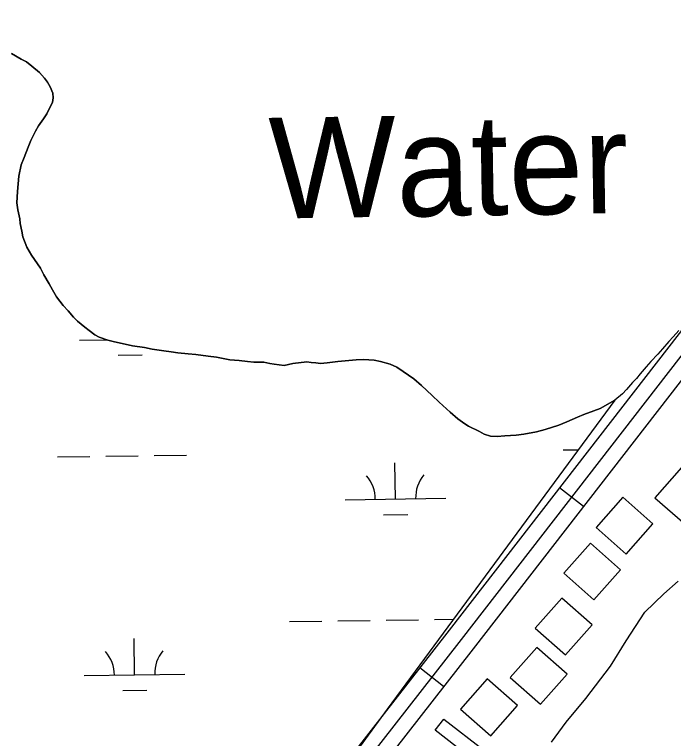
# Model space of a CAD drawing. Extents: x 3767014 to 3805179, y 361544 to 387384.
# Drawn here: x 3787052 to 3787706, y 372499 to 373218 of the extents above; entities that cross this region are included whole.
import ezdxf

# ---------------------------------------------------------------- set-up
doc = ezdxf.new("R2010")
doc.units = 0
for name, color, linetype in [('V-BLDG-OTLN', 7, 'Continuous'), ('V-GRID-MAJR', 7, 'Continuous'), ('V-RIVR-EDGE', 7, 'Continuous'), ('V-RIVR-IDEN', 7, 'Continuous'), ('V-ROAD-CNTR', 7, 'Continuous'), ('V-TOPO-SHOR', 7, 'Continuous'), ('V-WETL-SWMP', 7, 'Continuous')]:
    doc.layers.add(name, color=color, linetype=linetype)

msp = doc.modelspace()

# ---------------------------------------------------------------- linework, layer by layer
at = {"layer": 'V-BLDG-OTLN'}
for points in [[(3787717.805, 372711.633), (3787744.256, 372741.636), (3787714.253, 372768.089), (3787687.8, 372738.085)], [(3787659.378, 372682.127), (3787685.83, 372712.131), (3787655.826, 372738.583), (3787629.373, 372708.58)], [(3787627.341, 372636.634), (3787653.793, 372666.638), (3787623.789, 372693.091), (3787597.336, 372663.087)], [(3787598.943, 372582.035), (3787625.395, 372612.039), (3787595.391, 372638.492), (3787568.938, 372608.488)], [(3787574.225, 372533.117), (3787600.677, 372563.121), (3787570.673, 372589.574), (3787544.22, 372559.57)], [(3787524.86, 372501.881), (3787551.312, 372531.885), (3787521.308, 372558.338), (3787494.855, 372528.334)], [(3787478.173, 372518.47), (3787517.657, 372487.794), (3787509.067, 372476.738), (3787469.583, 372507.414)]]:
    msp.add_lwpolyline(points, close=True, dxfattribs=at)
at = {"layer": 'V-GRID-MAJR'}
msp.add_spline([(3771169.95, 373025.6), (3773820.257, 373061.356), (3779120.863, 373133.445), (3784421.458, 373206.305), (3789722.043, 373279.937), (3795022.617, 373354.339), (3800323.181, 373429.512), (3802973.458, 373467.388)], degree=3, dxfattribs=at)
at = {"layer": 'V-RIVR-EDGE'}
msp.add_spline([(3785266.865, 377529.211), (3785342.8, 377494.248), (3785391.258, 377467.439), (3785439.72, 377442.249), (3785475.246, 377418.707), (3785525.316, 377389.469), (3785575.383, 377359.422), (3785621.413, 377331.811), (3785722.351, 377269.288), (3785796.661, 377231.094), (3785852.385, 377199.415), (3785928.324, 377166.069), (3785964.678, 377149.804), (3786028.506, 377124.576), (3786060.018, 377113.175), (3786092.316, 377092.068), (3786117.34, 377073.405), (3786135.083, 377053.143), (3786154.458, 377039.347), (3786176.258, 377024.735), (3786206.946, 377006.867), (3786256.211, 376979.248), (3786328.098, 376942.677), (3786374.949, 376919.917), (3786491.265, 376862.208), (3786553.467, 376833.749), (3786619.713, 376805.279), (3786729.589, 376759.718), (3786796.656, 376736.099), (3786845.136, 376718.187), (3786867.767, 376712.469), (3787003.51, 376661.992), (3787089.16, 376631.048), (3787163.496, 376603.367), (3787230.559, 376578.13), (3787257.223, 376568.359), (3787300.044, 376551.27), (3787354.992, 376532.533), (3787409.127, 376512.181), (3787544.074, 376466.558), (3787612.756, 376442.126), (3787657.197, 376425.841), (3787730.724, 376398.162), (3787781.63, 376380.244), (3787834.96, 376361.511), (3787891.524, 376341.961), (3787940, 376322.432), (3787998.976, 376297.215), (3788050.697, 376281.721), (3788117.768, 376259.719), (3788176.757, 376240.164), (3788221.198, 376223.879), (3788259.981, 376209.226), (3788406.252, 376164.383), (3788541.215, 376125.23), (3788606.67, 376104.041), (3788679.39, 376077.173), (3788748.889, 376055.974), (3788871.693, 376005.528), (3788969.454, 375966.467), (3789047.013, 375933.926), (3789119.723, 375903.014), (3789155.253, 375881.09), (3789182.716, 375867.274), (3789214.225, 375854.256), (3789257.04, 375834.74), (3789281.286, 375828.21), (3789303.105, 375821.686), (3789328.955, 375809.491), (3789367.724, 375789.177), (3789414.577, 375767.225), (3789468.708, 375745.255), (3789509.105, 375728.981), (3789555.157, 375710.266), (3789585.849, 375694.015), (3789620.578, 375675.328), (3789681.97, 375646.062), (3789753.859, 375610.3), (3789792.633, 375591.603), (3789842.712, 375566.408), (3789897.64, 375539.584), (3789938.019, 375516.03), (3789968.727, 375506.25), (3790004.289, 375497.265), (3790030.972, 375494.773), (3790047.128, 375487.455), (3790077.007, 375469.589), (3790124.633, 375433.077), (3790192.442, 375382.768), (3790252.165, 375332.478), (3790290.91, 375302.459), (3790337.741, 375271.611), (3790406.357, 375220.491), (3790469.329, 375175.855), (3790570.248, 375106.054), (3790647.751, 375050.868), (3790691.367, 375028.115), (3790744.667, 374997.251), (3790806.838, 374955.852), (3790873.863, 374915.249), (3790932, 374877.903), (3791002.231, 374825.97), (3791052.265, 374782.175), (3791082.927, 374753.793), (3791131.331, 374705.149), (3791170.05, 374664.616), (3791192.631, 374638.681), (3791220.891, 374620.01), (3791288.67, 374557.569), (3791322.577, 374533.223), (3791362.944, 374504.817), (3791396.042, 374480.473), (3791434.785, 374449.645), (3791482.407, 374411.517), (3791534.052, 374365.291), (3791646.192, 374254.216), (3791707.514, 374196.644), (3791738.968, 374161.791), (3791773.65, 374123.694), (3791803.497, 374092.888), (3791829.321, 374070.18), (3791830.912, 374059.662), (3791837.316, 374032.958), (3791849.409, 374017.562), (3791884.123, 373992.405), (3791930.977, 373971.262), (3791954.393, 373955.838), (3791993.134, 373924.202), (3792026.979, 373874.785), (3792047.912, 373836.722), (3792063.186, 373799.482), (3792086.509, 373746.857), (3792112.249, 373690.181), (3792141.261, 373648.864), (3792158.993, 373624.558), (3792177.552, 373607.528), (3792214.702, 373586.409), (3792255.083, 373563.665), (3792301.119, 373538.48), (3792346.34, 373510.871), (3792382.671, 373485.71), (3792422.225, 373455.689), (3792479.537, 373411.875), (3792548.144, 373356.711), (3792619.168, 373298.307), (3792672.431, 373252.077), (3792709.534, 373212.357), (3792750.656, 373162.113), (3792839.385, 373068.08), (3792888.572, 373008.92), (3792945.027, 372945.699), (3792999.062, 372884.91), (3793053.898, 372820.884), (3793149.89, 372720.363), (3793208.761, 372653.092), (3793261.195, 372598.777), (3793315.232, 372538.796), (3793358.792, 372493.399), (3793409.592, 372432.618), (3793462.809, 372367.787), (3793498.283, 372323.219), (3793536.997, 372280.26), (3793578.124, 372232.443), (3793604.724, 372196.792), (3793668.438, 372125.466), (3793703.128, 372090.604), (3793760.41, 372034.66), (3793806.384, 371984.404), (3793839.438, 371942.268), (3793939.427, 371823.136), (3793981.333, 371763.186), (3794029.674, 371688.662), (3794050.609, 371651.408), (3794073.177, 371620.62), (3794178.796, 371488.535), (3794237.625, 371404.28), (3794268.243, 371358.106), (3794301.293, 371314.353), (3794332.724, 371269.794), (3794395.613, 371192), (3794429.476, 371149.862), (3794472.201, 371093.953), (3794523.788, 371024.274), (3794601.175, 370922.181), (3794640.679, 370871.942), (3794687.421, 370805.509), (3794733.389, 370752.828), (3794829.339, 370635.323), (3794895.463, 370557.521), (3794959.948, 370470.826), (3795013.158, 370403.569), (3795070.394, 370329.023), (3795159.854, 370203.448), (3795225.98, 370126.454), (3795296.13, 370041.363), (3795379.18, 369940.065), (3795459.001, 369841.201), (3795508.163, 369772.337), (3795554.103, 369708.333), (3795661.315, 369566.538), (3795715.338, 369500.897), (3795762.105, 369444.169), (3795798.366, 369390.703), (3795915.247, 369234.327), (3795963.601, 369165.465), (3796028.082, 369077.153), (3796043.387, 369052.853), (3796054.672, 369037.459), (3796077.242, 369007.48), (3796148.213, 368927.239), (3796183.677, 368878.627), (3796226.382, 368814.631), (3796275.531, 368740.105), (3796314.222, 368688.25), (3796353.714, 368633.158), (3796401.268, 368567.533), (3796456.873, 368487.33), (3796513.292, 368409.551), (3796545.533, 368365.8), (3796626.113, 368246.716), (3796670.449, 368188.377), (3796704.298, 368140.578), (3796751.041, 368074.145), (3796787.308, 368023.105), (3796838.907, 367958.278), (3796844.528, 367942.09), (3796845.295, 367925.104), (3796846.094, 367921.059), (3796852.559, 367919.425), (3796863.071, 367918.59), (3796875.166, 367904.003), (3796903.398, 367874.01), (3796931.629, 367844.017), (3796952.579, 367812.424), (3796982.392, 367767.87), (3797007.371, 367730.606), (3797037.194, 367690.095), (3797062.185, 367657.684), (3797075.869, 367631.77), (3797095.223, 367609.078), (3797126.665, 367569.372), (3797156.484, 367527.244), (3797212.099, 367451.085), (3797254.808, 367388.706), (3797302.183, 367327.228)], degree=3, dxfattribs=at)
at = {"layer": 'V-ROAD-CNTR'}
for p, q in [((3787616.887, 372729.465), (3787593.183, 372747.852)), ((3787478.015, 372550.684), (3787454.367, 372569.144))]:
    msp.add_line(p, q, dxfattribs=at)
for points in [[(3788244.697, 373583.381), (3787894.675, 373136.502), (3787483.557, 372606.536)], [(3788256.506, 373574.132), (3787906.505, 373127.28), (3787495.409, 372597.342)], [(3788268.315, 373564.883), (3787918.335, 373118.058), (3787507.261, 372588.148)], [(3787483.585, 372606.572), (3786899.242, 371858.031), (3786145.14, 370897.226), (3785463.234, 370026.571), (3785441.755, 369988.43)], [(3787495.409, 372597.342), (3786911.054, 371848.785), (3786156.944, 370887.971), (3785475.745, 370018.218), (3785454.825, 369981.07)], [(3787507.233, 372588.112), (3786922.866, 371839.539), (3786168.748, 370878.716), (3785488.256, 370009.865), (3785467.895, 369973.71)]]:
    msp.add_lwpolyline(points, dxfattribs=at)
at = {"layer": 'V-TOPO-SHOR'}
for points in [[(3787077.761, 372965.838), (3787069.052, 372978.842), (3787064.268, 372986.76), (3787060.475, 372996.834), (3787059.374, 373002.474), (3787057.696, 373010.001), (3787057.192, 373014.691), (3787055.245, 373023.782), (3787054.485, 373030.659), (3787055.087, 373041.868), (3787055.591, 373049.337), (3787056.414, 373057.111), (3787058.573, 373068.279), (3787061.569, 373075.682), (3787065.573, 373085.869), (3787068.233, 373092.347), (3787072.843, 373101.892), (3787075.782, 373107.117), (3787080.945, 373113.843), (3787084.195, 373119.061), (3787087.489, 373125.834), (3787089.782, 373130.141), (3787090.526, 373134.798), (3787090.022, 373139.486), (3787087.378, 373145.789), (3787084.687, 373150.223), (3787081.674, 373154.354), (3787076.835, 373160.09), (3787069.198, 373166.21), (3787064.006, 373170.396), (3787058.782, 373173.337), (3787048.947, 373178.889)], [(3787342.241, 372872.983), (3787328.477, 372871.157), (3787319.697, 372869.201), (3787309.752, 372870.391), (3787305.406, 372871.126), (3787299.518, 372872.525), (3787296.092, 372872.613), (3787289.54, 372872.469), (3787283.324, 372873.254), (3787274.93, 372874.093), (3787265.91, 372874.947), (3787252.57, 372877.475), (3787244.181, 372878.626), (3787232.063, 372880.184), (3787224.594, 372880.688), (3787214.335, 372881.886), (3787207.497, 372882.687), (3787200.356, 372883.805), (3787188.858, 372885.349), (3787181.111, 372887.106), (3787169.302, 372888.659), (3787161.866, 372890.408), (3787151.329, 372892.861), (3787144.818, 372894.276), (3787136.167, 372897.305), (3787131.86, 372899.597), (3787126.046, 372903.8), (3787121.772, 372907.341), (3787114.438, 372913.141), (3787110.494, 372917.296), (3787105.349, 372923.35), (3787100.499, 372928.775), (3787093.862, 372937.364), (3787089.678, 372944.33), (3787086.401, 372950.338), (3787081.33, 372959.198), (3787077.761, 372965.838)], [(3787711.547, 372904.011), (3787706.083, 372897.604), (3787701.6, 372893.044), (3787695.489, 372885.72), (3787690.678, 372880.543), (3787683.631, 372873.241), (3787679.133, 372868.058), (3787673.341, 372861.035), (3787669.483, 372856.458), (3787665.639, 372852.503), (3787659.536, 372845.491), (3787655.684, 372841.225), (3787648.038, 372834.874)], [(3787648.038, 372834.874), (3787633.481, 372826.52), (3787627.188, 372824.188), (3787617.12, 372820.704), (3787610.816, 372818.062), (3787600.406, 372813.342), (3787592.529, 372810.116), (3787579.013, 372805.786), (3787570.225, 372803.517), (3787557.691, 372801.035), (3787550.181, 372799.98), (3787538.941, 372799.335), (3787531.137, 372798.911), (3787524.593, 372799.079), (3787518.41, 372801.111), (3787513.8, 372803.722), (3787502.712, 372808.996), (3787499.03, 372811.273), (3787492.304, 372816.434), (3787484.676, 372822.867), (3787473.709, 372832.814), (3787466.711, 372839.54), (3787456.055, 372849.478), (3787448.426, 372855.911), (3787438.016, 372863.35), (3787431.579, 372867.568), (3787425.107, 372870.54), (3787415.515, 372873.28), (3787408.996, 372874.384), (3787398.418, 372875.279), (3787391.238, 372874.841), (3787380.299, 372873.876), (3787373.111, 372873.125), (3787362.478, 372871.841), (3787355.91, 372871.075), (3787351.252, 372871.816), (3787346.587, 372872.248), (3787342.241, 372872.983)], [(3787585.107, 372495.445), (3787599.63, 372515.448), (3787619.334, 372538.817), (3787643.719, 372570.979), (3787659.327, 372596.047), (3787677.888, 372624.541), (3787696.816, 372642.518), (3787710.83, 372655.209)]]:
    msp.add_lwpolyline(points, dxfattribs=at)
at = {"layer": 'V-WETL-SWMP'}
for p, q in [((3787116.605, 372894.26), (3787143.785, 372894.638)), ((3787154.815, 372879.359), (3787178.813, 372879.692)), ((3787596.662, 372785.486), (3787611.81, 372785.696)), ((3787094.802, 372778.514), (3787126.799, 372778.959)), ((3787142.798, 372779.181), (3787174.794, 372779.626)), ((3787190.793, 372779.848), (3787222.79, 372780.292)), ((3787430.259, 372736.74), (3787429.759, 372772.736)), ((3787380.264, 372736.045), (3787480.254, 372737.434)), ((3787418.474, 372721.144), (3787442.472, 372721.477)), ((3787373.088, 372615.863), (3787405.085, 372616.308)), ((3787421.084, 372616.53), (3787453.08, 372616.974)), ((3787469.079, 372617.197), (3787487.873, 372617.458)), ((3787325.093, 372615.196), (3787357.09, 372615.641)), ((3787171.221, 372562.312), (3787170.721, 372598.309)), ((3787121.225, 372561.618), (3787221.216, 372563.007)), ((3787159.436, 372546.716), (3787183.434, 372547.049))]:
    msp.add_line(p, q, dxfattribs=at)
for points in [[(3787048.948, 373178.89), (3787058.781, 373173.337), (3787064.006, 373170.397), (3787069.198, 373166.21), (3787076.835, 373160.09), (3787081.675, 373154.354), (3787084.687, 373150.224), (3787087.378, 373145.79), (3787090.022, 373139.486), (3787090.525, 373134.797), (3787089.782, 373130.14), (3787087.488, 373125.834), (3787084.196, 373119.06), (3787080.945, 373113.843), (3787075.783, 373107.117), (3787072.843, 373101.893), (3787068.233, 373092.347), (3787065.572, 373085.868), (3787061.569, 373075.683), (3787058.572, 373068.278), (3787056.414, 373057.11), (3787055.591, 373049.337), (3787055.087, 373041.867), (3787054.486, 373030.659), (3787055.245, 373023.781), (3787057.193, 373014.69), (3787057.696, 373010), (3787059.373, 373002.475), (3787060.475, 372996.835), (3787064.269, 372986.761), (3787069.053, 372978.843), (3787077.76, 372965.837), (3787081.33, 372959.198), (3787086.402, 372950.338), (3787089.677, 372944.33), (3787093.862, 372937.364), (3787100.5, 372928.775), (3787105.349, 372923.35), (3787110.493, 372917.295), (3787114.439, 372913.14), (3787121.772, 372907.34), (3787126.046, 372903.8), (3787131.861, 372899.598), (3787136.167, 372897.305), (3787144.819, 372894.276), (3787151.329, 372892.861), (3787161.866, 372890.408), (3787169.303, 372888.658), (3787181.111, 372887.107), (3787188.859, 372885.349), (3787200.355, 372883.806), (3787207.497, 372882.687), (3787214.335, 372881.887), (3787224.593, 372880.688), (3787232.062, 372880.184), (3787244.181, 372878.625), (3787252.569, 372877.474), (3787265.91, 372874.948), (3787274.929, 372874.093), (3787283.325, 372873.253), (3787289.54, 372872.47), (3787296.091, 372872.613), (3787299.518, 372872.525), (3787305.405, 372871.126), (3787309.751, 372870.391), (3787319.697, 372869.2), (3787328.477, 372871.156), (3787342.242, 372872.984)], [(3787342.242, 372872.984), (3787346.587, 372872.249), (3787351.253, 372871.817), (3787355.91, 372871.074), (3787362.477, 372871.84), (3787373.11, 372873.125), (3787380.3, 372873.876), (3787391.237, 372874.841), (3787398.418, 372875.28), (3787408.995, 372874.384), (3787415.514, 372873.281), (3787425.108, 372870.54), (3787431.579, 372867.568), (3787438.017, 372863.349), (3787448.426, 372855.911), (3787456.055, 372849.479), (3787466.711, 372839.54), (3787473.708, 372832.813), (3787484.676, 372822.866), (3787492.304, 372816.435), (3787499.03, 372811.273), (3787502.713, 372808.996), (3787513.801, 372803.723), (3787518.41, 372801.11), (3787524.593, 372799.08), (3787531.136, 372798.912), (3787538.941, 372799.335), (3787550.181, 372799.981), (3787557.691, 372801.035), (3787570.225, 372803.518), (3787579.013, 372805.786), (3787592.53, 372810.115), (3787600.407, 372813.341), (3787610.817, 372818.062), (3787617.12, 372820.705), (3787627.187, 372824.188), (3787633.482, 372826.52), (3787648.038, 372834.875), (3787422.032, 372528.081), (3787201.596, 372226.553)]]:
    msp.add_lwpolyline(points, dxfattribs=at)
for centre, start, end in [((3787375.015, 372736.447), 0.024037, 41.567696), ((3787485.49, 372737.982), 140.024034, 181.567693), ((3787115.976, 372562.019), 0.024037, 41.567696), ((3787226.452, 372563.554), 140.024034, 181.567693)]:
    msp.add_arc(centre, 35.246, start, end, dxfattribs=at)

# ---------------------------------------------------------------- texts
at = {"layer": 'V-RIVR-IDEN'}
msp.add_text('Water', height=100, rotation=0.919589, dxfattribs=at).set_placement((3787305.416, 373014.93))

doc.saveas('drawing.dxf')
